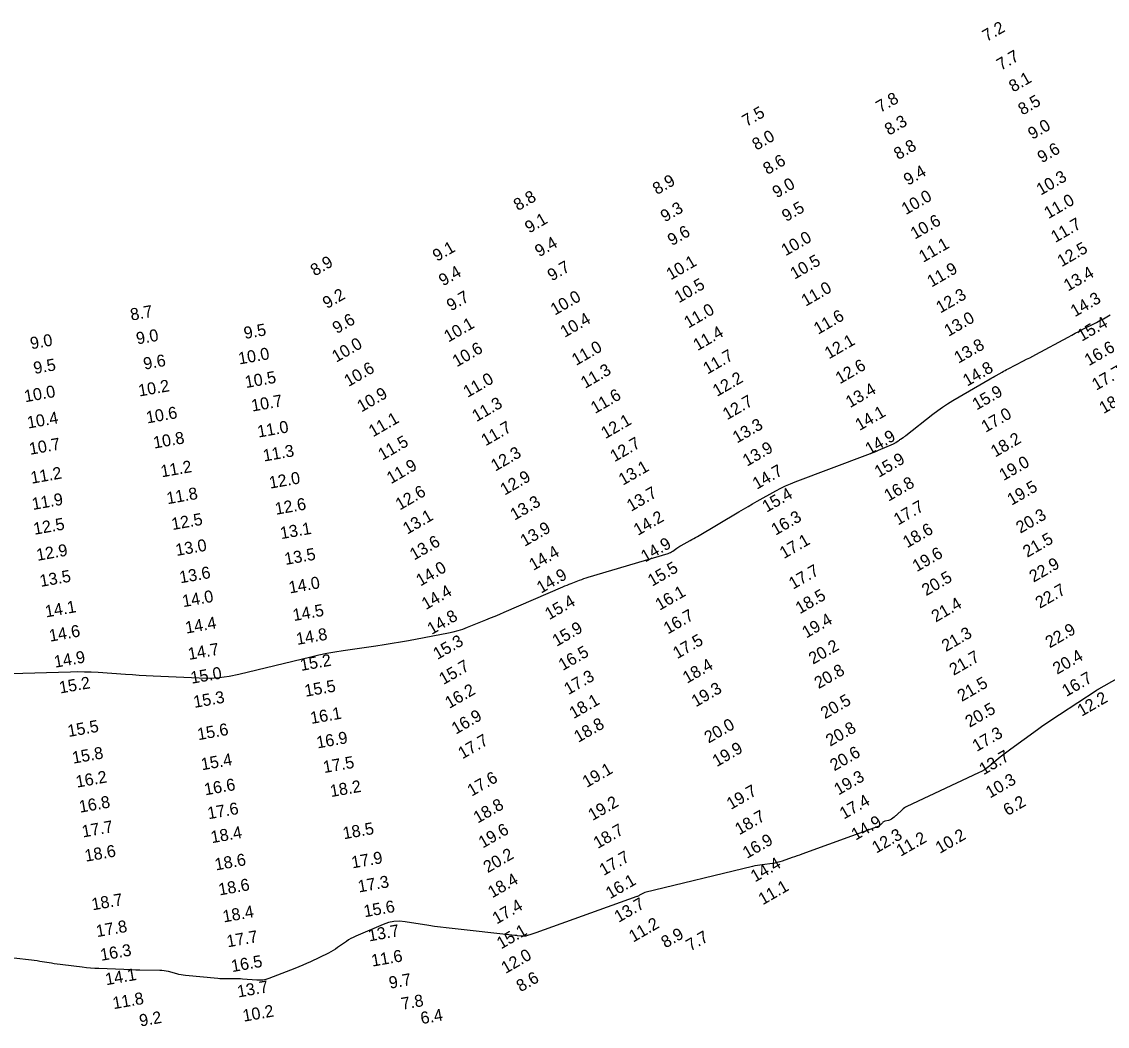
# Model space of a CAD drawing. Extents: x 988130 to 1132882, y 654656 to 841453.
# Drawn here: x 1035798 to 1036249, y 764532.1 to 764949.6 of the extents above; entities that cross this region are included whole.
import ezdxf

# ---------------------------------------------------------------- set-up
doc = ezdxf.new("R2010")
doc.units = 0
doc.layers.add('V-TOPO-MAJR', color=7, linetype='Continuous')
doc.layers.add('V-TOPO-SOUN', color=7, linetype='Continuous')

msp = doc.modelspace()

# ---------------------------------------------------------------- linework, layer by layer
at = {"layer": 'V-TOPO-MAJR'}
for points in [[(1035793.51, 764678.83), (1035818.32, 764679.5), (1035821.18, 764679.54), (1035824.03, 764679.52), (1035826.89, 764679.43), (1035829.74, 764679.27), (1035841.16, 764678.49), (1035844.01, 764678.3), (1035846.87, 764678.13), (1035849.72, 764677.97), (1035852.58, 764677.83), (1035871.8, 764676.91), (1035875.94, 764676.86), (1035880.05, 764677.1), (1035884.14, 764677.63), (1035888.2, 764678.47), (1035918.07, 764685.69), (1035921.42, 764686.46), (1035924.79, 764687.15), (1035928.17, 764687.76), (1035931.57, 764688.29), (1035945.19, 764690.25), (1035948.59, 764690.76), (1035951.98, 764691.31), (1035955.37, 764691.89), (1035958.75, 764692.51), (1035975.31, 764695.65), (1035977.33, 764696.08), (1035979.32, 764696.61), (1035981.28, 764697.24), (1035983.21, 764697.97), (1035990.87, 764701.07), (1035992.78, 764701.85), (1035994.69, 764702.65), (1035996.59, 764703.45), (1035998.49, 764704.26), (1036022.83, 764714.79), (1036023.69, 764715.16), (1036024.56, 764715.52), (1036025.43, 764715.87), (1036026.3, 764716.21), (1036029.81, 764717.55), (1036030.69, 764717.88), (1036031.57, 764718.19), (1036032.46, 764718.48), (1036033.36, 764718.76), (1036066.62, 764728.7), (1036067.11, 764728.87), (1036067.59, 764729.08), (1036068.04, 764729.33), (1036068.47, 764729.62), (1036070.17, 764730.86), (1036070.6, 764731.16), (1036071.04, 764731.45), (1036071.48, 764731.72), (1036071.94, 764731.97), (1036075.68, 764733.98), (1036076.45, 764734.41), (1036077.22, 764734.84), (1036077.99, 764735.27), (1036078.75, 764735.72), (1036095.93, 764745.91), (1036097.84, 764747.03), (1036099.76, 764748.15), (1036101.69, 764749.25), (1036103.63, 764750.34), (1036111.38, 764754.67), (1036113.34, 764755.72), (1036115.33, 764756.69), (1036117.35, 764757.58), (1036119.41, 764758.4), (1036149.51, 764769.72), (1036150.64, 764770.15), (1036151.78, 764770.6), (1036152.9, 764771.06), (1036154.02, 764771.53), (1036160.18, 764774.19), (1036160.45, 764774.31), (1036160.71, 764774.45), (1036160.96, 764774.6), (1036161.2, 764774.77), (1036162.16, 764775.46), (1036162.4, 764775.63), (1036162.64, 764775.8), (1036162.89, 764775.97), (1036163.13, 764776.13), (1036164.25, 764776.87), (1036164.52, 764777.05), (1036164.78, 764777.23), (1036165.04, 764777.42), (1036165.3, 764777.62), (1036176.59, 764786.52), (1036178.58, 764788.04), (1036180.62, 764789.48), (1036182.71, 764790.86), (1036184.85, 764792.16), (1036200.42, 764801.28), (1036201.03, 764801.63), (1036201.64, 764801.98), (1036202.25, 764802.33), (1036202.86, 764802.67), (1036205.31, 764804.05), (1036205.92, 764804.39), (1036206.54, 764804.72), (1036207.16, 764805.05), (1036207.78, 764805.38), (1036214.22, 764808.69), (1036215.5, 764809.36), (1036216.78, 764810.02), (1036218.05, 764810.7), (1036219.32, 764811.38), (1036232.8, 764818.61), (1036234.25, 764819.39), (1036235.71, 764820.15), (1036237.18, 764820.91), (1036238.65, 764821.67), (1036244.53, 764824.66), (1036245.99, 764825.42), (1036247.44, 764826.21), (1036248.88, 764827.03), (1036250.29, 764827.88)], [(1036284.4, 764694.34), (1036245.36, 764672.21), (1036245.27, 764672.16), (1036245.19, 764672.11), (1036245.1, 764672.06), (1036245.02, 764672.01), (1036244.68, 764671.81), (1036244.6, 764671.75), (1036244.52, 764671.7), (1036244.43, 764671.65), (1036244.35, 764671.59), (1036229.13, 764661.58), (1036226.84, 764660.06), (1036224.57, 764658.51), (1036222.31, 764656.95), (1036220.07, 764655.36), (1036208.94, 764647.38), (1036207.81, 764646.55), (1036206.7, 764645.71), (1036205.61, 764644.85), (1036204.53, 764643.98), (1036200.24, 764640.42), (1036199.14, 764639.57), (1036198, 764638.79), (1036196.8, 764638.09), (1036195.57, 764637.46), (1036165.8, 764623.52), (1036165.25, 764623.23), (1036164.74, 764622.91), (1036164.25, 764622.54), (1036163.79, 764622.13), (1036161.63, 764620.02), (1036161.37, 764619.78), (1036161.1, 764619.55), (1036160.83, 764619.33), (1036160.55, 764619.12), (1036159.4, 764618.29), (1036159.11, 764618.09), (1036158.8, 764617.93), (1036158.48, 764617.8), (1036158.14, 764617.71), (1036156.62, 764617.34), (1036156.34, 764617.25), (1036156.08, 764617.12), (1036155.84, 764616.96), (1036155.62, 764616.76), (1036154.8, 764615.89), (1036154.58, 764615.68), (1036154.35, 764615.51), (1036154.09, 764615.36), (1036153.82, 764615.24), (1036122.18, 764603.7), (1036121.16, 764603.33), (1036120.14, 764602.96), (1036119.12, 764602.6), (1036118.09, 764602.24), (1036113.93, 764600.77), (1036112.93, 764600.45), (1036111.93, 764600.19), (1036110.9, 764599.98), (1036109.87, 764599.82), (1036105.71, 764599.3), (1036104.68, 764599.15), (1036103.64, 764598.98), (1036102.62, 764598.77), (1036101.6, 764598.54), (1036056.93, 764587.7), (1036056.63, 764587.62), (1036056.34, 764587.51), (1036056.06, 764587.38), (1036055.78, 764587.23), (1036054.71, 764586.58), (1036054.44, 764586.42), (1036054.16, 764586.28), (1036053.88, 764586.15), (1036053.59, 764586.04), (1036011.61, 764570.99), (1036011.18, 764570.84), (1036010.76, 764570.69), (1036010.33, 764570.55), (1036009.9, 764570.41), (1036007.7, 764569.69), (1036007.51, 764569.64), (1036007.33, 764569.6), (1036007.14, 764569.58), (1036006.94, 764569.57), (1036006.17, 764569.58), (1036005.98, 764569.59), (1036005.78, 764569.6), (1036005.59, 764569.61), (1036005.4, 764569.63), (1036004.04, 764569.8), (1036003.74, 764569.83), (1036003.45, 764569.87), (1036003.16, 764569.9), (1036002.87, 764569.93), (1035976.86, 764572.74), (1035974.42, 764573.02), (1035971.98, 764573.33), (1035969.55, 764573.67), (1035967.13, 764574.04), (1035957.38, 764575.58), (1035955, 764575.8), (1035952.66, 764575.67), (1035950.37, 764575.22), (1035948.12, 764574.43), (1035936.79, 764569.56), (1035935.78, 764569.1), (1035934.79, 764568.58), (1035933.84, 764568.02), (1035932.91, 764567.4), (1035929.25, 764564.84), (1035928.33, 764564.22), (1035927.38, 764563.64), (1035926.41, 764563.1), (1035925.42, 764562.59), (1035917.94, 764558.96), (1035916.35, 764558.21), (1035914.75, 764557.49), (1035913.13, 764556.81), (1035911.5, 764556.16), (1035900.68, 764552), (1035899.48, 764551.61), (1035898.25, 764551.36), (1035897, 764551.25), (1035895.73, 764551.28), (1035889.76, 764551.75), (1035888.91, 764551.81), (1035888.06, 764551.85), (1035887.2, 764551.87), (1035886.35, 764551.87), (1035882.93, 764551.84), (1035882.08, 764551.84), (1035881.23, 764551.87), (1035880.38, 764551.92), (1035879.53, 764551.99), (1035866.01, 764553.28), (1035865.11, 764553.39), (1035864.21, 764553.53), (1035863.33, 764553.72), (1035862.44, 764553.94), (1035858.93, 764554.89), (1035858.05, 764555.1), (1035857.16, 764555.26), (1035856.26, 764555.36), (1035855.36, 764555.4), (1035847.09, 764555.51), (1035845.41, 764555.54), (1035843.73, 764555.58), (1035842.05, 764555.63), (1035840.37, 764555.69), (1035830.11, 764556.12), (1035828.36, 764556.21), (1035826.62, 764556.34), (1035824.88, 764556.49), (1035823.14, 764556.69), (1035815.11, 764557.66), (1035813.92, 764557.82), (1035812.72, 764557.98), (1035811.53, 764558.15), (1035810.34, 764558.34), (1035805.58, 764559.11), (1035804.39, 764559.3), (1035803.2, 764559.47), (1035802.01, 764559.63), (1035800.81, 764559.78), (1035791.1, 764560.9)]]:
    msp.add_lwpolyline(points, dxfattribs=at)

# ---------------------------------------------------------------- texts
at = {"layer": 'V-TOPO-SOUN'}
for s, rotation, p in [('7.2', 30, (1036198.92, 764941.18)), ('7.7', 30, (1036204.84, 764929.22)), ('8.1', 30, (1036209.96, 764920.18)), ('7.8', 30, (1036154.75, 764911.7)), ('8.5', 30, (1036213.78, 764910.62)), ('7.5', 30, (1036099.14, 764905.86)), ('8.3', 30, (1036158.31, 764902.23)), ('9.0', 30, (1036217.87, 764900.51)), ('8.0', 30, (1036103.28, 764896.02)), ('8.8', 30, (1036162.15, 764892.1)), ('9.6', 30, (1036221.82, 764890.75)), ('8.6', 30, (1036107.82, 764885.9)), ('9.4', 30, (1036166.21, 764881.4)), ('8.9', 30, (1036061.93, 764877.56)), ('9.0', 30, (1036111.68, 764876.19)), ('10.3 ', 30, (1036221.38, 764877.34)), ('8.8', 30, (1036004.16, 764870.88)), ('10.0 ', 30, (1036165.34, 764869.23)), ('9.5', 30, (1036115.63, 764866.36)), ('11.0 ', 30, (1036224.57, 764867.57)), ('9.3', 30, (1036065.23, 764866.19)), ('9.1', 30, (1036008.86, 764861.58)), ('10.6 ', 30, (1036169.06, 764859.05)), ('11.7 ', 30, (1036227.4, 764857.64)), ('9.6', 30, (1036068.14, 764856.35)), ('10.0 ', 30, (1036115.37, 764852.12)), ('9.1', 30, (1035970.54, 764849.81)), ('9.4', 30, (1036013.02, 764851.71)), ('11.1 ', 30, (1036172.54, 764849.42)), ('12.5 ', 30, (1036230.06, 764847.6)), ('8.9', 30, (1035919.77, 764843.74)), ('10.5 ', 30, (1036119.08, 764842.4)), ('9.4', 30, (1035973.08, 764839.6)), ('9.7', 30, (1036018.25, 764841.66)), ('10.1 ', 30, (1036067.62, 764842.11)), ('11.9 ', 30, (1036175.99, 764839.14)), ('13.4 ', 30, (1036232.7, 764837.45)), ('10.5 ', 30, (1036071.02, 764832.57)), ('11.0 ', 30, (1036123.72, 764831.17)), ('9.2', 30, (1035924.83, 764830.18)), ('9.7', 30, (1035976.36, 764829.19)), ('10.0 ', 30, (1036019.52, 764827.48)), ('12.3 ', 30, (1036179.67, 764828.35)), ('14.3 ', 30, (1036235.56, 764826.8)), ('8.7', 10, (1035843.57, 764825.4)), ('11.0 ', 30, (1036074.98, 764822.09)), ('11.6 ', 30, (1036128.88, 764819.49)), ('9.6', 30, (1035928.92, 764819.78)), ('10.1 ', 30, (1035975.25, 764816.26)), ('10.4 ', 30, (1036023.58, 764818.24)), ('13.0 ', 30, (1036183.06, 764818.65)), ('15.4 ', 30, (1036238.41, 764816.63)), ('9.0', 10, (1035846, 764815.49)), ('9.5', 10, (1035890.72, 764817.76)), ('11.4 ', 30, (1036078.77, 764812.72)), ('9.0', 10, (1035801.97, 764813.48)), ('10.0 ', 30, (1035928.68, 764807.89)), ('10.6 ', 30, (1035978.75, 764805.99)), ('11.0 ', 30, (1036028.34, 764806.56)), ('12.1 ', 30, (1036133.38, 764809.28)), ('13.8 ', 30, (1036187.19, 764807.47)), ('16.6 ', 30, (1036241.36, 764806.44)), ('10.0 ', 10, (1035888.42, 764807.17)), ('11.7 ', 30, (1036082.9, 764802.96)), ('9.5', 10, (1035803.34, 764803.22)), ('9.6', 10, (1035849, 764805.01)), ('10.6 ', 30, (1035933.76, 764797.78)), ('11.3 ', 30, (1036032.08, 764797.05)), ('12.6 ', 30, (1036137.91, 764798.92)), ('14.8 ', 30, (1036190.82, 764797.96)), ('10.5 ', 10, (1035891.19, 764797.38)), ('11.0 ', 30, (1035983.25, 764793.29)), ('12.2 ', 30, (1036086.89, 764793.7)), ('17.7 ', 30, (1036244.43, 764796.25)), ('10.0 ', 10, (1035799.47, 764791.47)), ('10.2 ', 10, (1035846.89, 764793.85)), ('13.4 ', 30, (1036142.15, 764789.01)), ('15.9 ', 30, (1036194.74, 764788.05)), ('10.7 ', 10, (1035893.84, 764787.6)), ('10.9 ', 30, (1035939.15, 764787.23)), ('11.6 ', 30, (1036036.21, 764786.59)), ('12.7 ', 30, (1036091.05, 764783.98)), ('18.5 ', 30, (1036247.47, 764786.55)), ('10.6 ', 10, (1035850.14, 764782.66)), ('11.3 ', 30, (1035986.93, 764783.19)), ('14.1 ', 30, (1036146.11, 764779.54)), ('17.0 ', 30, (1036198.48, 764778.77)), ('10.4 ', 10, (1035800.69, 764780.54)), ('11.1 ', 30, (1035943.96, 764776.88)), ('12.1 ', 30, (1036040.5, 764776.13)), ('13.3 ', 30, (1036095.16, 764774.3)), ('11.0 ', 10, (1035896.37, 764776.79)), ('11.7 ', 30, (1035990.71, 764773.13)), ('10.7 ', 10, (1035801.52, 764769.63)), ('10.8 ', 10, (1035853.1, 764772.22)), ('11.5 ', 30, (1035947.86, 764767.2)), ('12.7 ', 30, (1036044.27, 764766.53)), ('14.9 ', 30, (1036150.24, 764769.54)), ('18.2 ', 30, (1036202.42, 764768.48)), ('11.3 ', 10, (1035898.68, 764766.84)), ('12.3 ', 30, (1035994.73, 764762.62)), ('13.9 ', 30, (1036099.34, 764764.68)), ('11.2 ', 10, (1035856.2, 764760.26)), ('11.9 ', 30, (1035951.44, 764757.4)), ('13.1 ', 30, (1036047.79, 764756.8)), ('15.9 ', 30, (1036154.1, 764760.04)), ('19.0 ', 30, (1036205.91, 764758.72)), ('11.2 ', 10, (1035802.16, 764757.61)), ('12.0 ', 10, (1035901.2, 764755.55)), ('12.9 ', 30, (1035998.64, 764752.67)), ('14.7 ', 30, (1036103.42, 764755.1)), ('16.8 ', 30, (1036158.1, 764750.13)), ('19.5 ', 30, (1036209.25, 764748.46)), ('11.9 ', 10, (1035802.68, 764746.71)), ('11.8 ', 10, (1035858.64, 764749.1)), ('12.6 ', 30, (1035955.09, 764746.49)), ('13.7 ', 30, (1036051.18, 764745.94)), ('15.4 ', 30, (1036107.47, 764745.55)), ('12.6 ', 10, (1035903.67, 764744.7)), ('13.3 ', 30, (1036002.76, 764742.26)), ('17.7 ', 30, (1036162.09, 764740.21)), ('12.5 ', 10, (1035860.67, 764738.36)), ('13.1 ', 30, (1035958.16, 764736.42)), ('14.2 ', 30, (1036054.01, 764735.92)), ('16.3 ', 30, (1036111.2, 764736)), ('20.3 ', 30, (1036212.91, 764736.82)), ('12.5 ', 10, (1035803.31, 764736.39)), ('13.1 ', 10, (1035905.83, 764734.59)), ('13.9 ', 30, (1036006.96, 764731.37)), ('18.6 ', 30, (1036165.89, 764730.78)), ('13.6 ', 30, (1035961.03, 764725.68)), ('14.9 ', 30, (1036057.05, 764724.85)), ('17.1 ', 30, (1036114.69, 764726.3)), ('21.5 ', 30, (1036215.76, 764726.81)), ('12.9 ', 10, (1035804.55, 764725.55)), ('13.0 ', 10, (1035862.36, 764727.59)), ('13.5 ', 10, (1035907.62, 764723.86)), ('14.4 ', 30, (1036010.59, 764721.4)), ('19.6 ', 30, (1036169.87, 764720.84)), ('22.9 ', 30, (1036218.4, 764716.49)), ('13.5 ', 10, (1035805.94, 764714.73)), ('13.6 ', 10, (1035863.95, 764716.22)), ('14.0 ', 30, (1035963.65, 764714.89)), ('14.9 ', 30, (1036013.77, 764711.91)), ('15.5 ', 30, (1036059.9, 764714.8)), ('17.7 ', 30, (1036118.5, 764713.58)), ('14.0 ', 10, (1035909.4, 764712.01)), ('20.5 ', 30, (1036173.77, 764710.86)), ('14.0 ', 10, (1035865.14, 764706.32)), ('14.4 ', 30, (1035965.94, 764705.09)), ('16.1 ', 30, (1036063.04, 764704.82)), ('18.5 ', 30, (1036121.29, 764703.35)), ('22.7 ', 30, (1036220.97, 764705.6)), ('14.1 ', 10, (1035808.13, 764702.04)), ('15.4 ', 30, (1036017.18, 764700.9)), ('21.4 ', 30, (1036177.77, 764699.92)), ('14.5 ', 10, (1035911.04, 764700.53)), ('14.8 ', 30, (1035968.31, 764694.74)), ('16.7 ', 30, (1036066.47, 764694.95)), ('19.4 ', 30, (1036124, 764693.29)), ('14.6 ', 10, (1035809.79, 764691.95)), ('14.4 ', 10, (1035866.39, 764695.33)), ('15.9 ', 30, (1036020.26, 764689.83)), ('22.9 ', 30, (1036225.1, 764689.17)), ('14.8 ', 10, (1035912.48, 764690.62)), ('15.3 ', 30, (1035970.72, 764684.36)), ('17.5 ', 30, (1036070.35, 764684.68)), ('21.3 ', 30, (1036182, 764687.67)), ('14.7 ', 10, (1035867.53, 764684.38)), ('16.5 ', 30, (1036022.82, 764679.8)), ('20.2 ', 30, (1036126.76, 764682.39)), ('14.9 ', 10, (1035811.87, 764681.13)), ('15.2 ', 10, (1035914.12, 764679.81)), ('21.7 ', 30, (1036185.2, 764677.77)), ('20.4 ', 30, (1036228.17, 764678.21)), ('15.0 ', 10, (1035868.62, 764674.48)), ('15.7 ', 30, (1035973.2, 764673.93)), ('18.4 ', 30, (1036074.42, 764674.47)), ('20.8 ', 30, (1036129.11, 764672.24)), ('15.2 ', 10, (1035813.99, 764670.43)), ('17.3 ', 30, (1036025.14, 764669.74)), ('21.5 ', 30, (1036188.56, 764666.91)), ('16.7 ', 30, (1036232.01, 764668.97)), ('15.5 ', 10, (1035915.95, 764669.08)), ('16.2 ', 30, (1035975.67, 764664.03)), ('19.3 ', 30, (1036078.08, 764664.68)), ('15.3 ', 10, (1035869.79, 764664.44)), ('18.1 ', 30, (1036027.3, 764659.78)), ('20.5 ', 30, (1036131.73, 764659.71)), ('12.2 ', 30, (1036238.38, 764660.77)), ('16.1 ', 10, (1035918.35, 764657.78)), ('16.9 ', 30, (1035978.39, 764653.32)), ('20.5 ', 30, (1036191.8, 764656.16)), ('15.5 ', 10, (1035817.5, 764652.36)), ('18.8 ', 30, (1036029.25, 764649.91)), ('20.0 ', 30, (1036083.39, 764649.62)), ('20.8 ', 30, (1036133.87, 764648.31)), ('15.6 ', 10, (1035871.39, 764651.03)), ('16.9 ', 10, (1035920.91, 764647.6)), ('17.3 ', 30, (1036194.77, 764646.12)), ('17.7 ', 30, (1035981.1, 764643.06)), ('19.9 ', 30, (1036086.77, 764639.82)), ('15.8 ', 10, (1035819.41, 764641.26)), ('15.4 ', 10, (1035872.94, 764638.52)), ('20.6 ', 30, (1036135.62, 764638.07)), ('13.7 ', 30, (1036197.59, 764636.42)), ('17.5 ', 10, (1035923.66, 764637.36)), ('19.1 ', 30, (1036032.75, 764631.17)), ('16.2 ', 10, (1035820.93, 764631.3)), ('17.6 ', 30, (1035984.94, 764627.54)), ('19.3 ', 30, (1036137.32, 764628.02)), ('10.3 ', 30, (1036200.3, 764626.78)), ('16.6 ', 10, (1035874.27, 764628.11)), ('18.2 ', 10, (1035926.54, 764627.39)), ('19.7 ', 30, (1036092.66, 764622.04)), ('16.8 ', 10, (1035822.24, 764620.88)), ('19.2 ', 30, (1036035.15, 764617.43)), ('17.4 ', 30, (1036139.61, 764618.03)), ('6.2', 30, (1036207.59, 764619.44)), ('17.6 ', 10, (1035875.61, 764618.17)), ('18.8 ', 30, (1035987.46, 764616.34)), ('17.7 ', 10, (1035823.45, 764610.6)), ('18.7 ', 30, (1036096.11, 764611.48)), ('14.9 ', 30, (1036144.48, 764609.27)), ('18.4 ', 10, (1035877.01, 764608.23)), ('18.5 ', 10, (1035931.85, 764609.86)), ('19.6 ', 30, (1035989.59, 764606.01)), ('18.7 ', 30, (1036037.32, 764605.79)), ('12.3 ', 30, (1036153.05, 764603.87)), ('10.2 ', 30, (1036179.44, 764603.76)), ('16.9 ', 30, (1036099.32, 764601.69)), ('11.2 ', 30, (1036163.16, 764602.56)), ('18.6 ', 10, (1035824.61, 764600.51)), ('17.9 ', 10, (1035935.42, 764597.75)), ('20.2 ', 30, (1035991.62, 764595.73)), ('17.7 ', 30, (1036039.8, 764594.58)), ('18.6 ', 10, (1035878.66, 764596.89)), ('14.4 ', 30, (1036102.65, 764591.9)), ('18.4 ', 30, (1035993.48, 764585.29)), ('18.6 ', 10, (1035880.19, 764586.5)), ('17.3 ', 10, (1035938.12, 764587.74)), ('16.1 ', 30, (1036042.44, 764584.91)), ('11.1 ', 30, (1036105.88, 764582.41)), ('18.7 ', 10, (1035827.49, 764580.31)), ('18.4 ', 10, (1035881.94, 764575.28)), ('15.6 ', 10, (1035940.52, 764577.45)), ('17.4 ', 30, (1035995.36, 764574.43)), ('13.7 ', 30, (1036046.01, 764575.11)), ('11.2 ', 30, (1036052.07, 764566.91)), ('17.8 ', 10, (1035829.33, 764569.19)), ('13.7 ', 10, (1035942.38, 764567.39)), ('15.1 ', 30, (1035997.17, 764564.07)), ('8.9', 30, (1036065.47, 764564.47)), ('17.7 ', 10, (1035883.6, 764564.93)), ('7.7', 30, (1036075.81, 764563.2)), ('16.3 ', 10, (1035831.08, 764559.33)), ('11.6 ', 10, (1035943.71, 764556.92)), ('12.0 ', 30, (1035999.03, 764553.86)), ('16.5 ', 10, (1035885.48, 764554.65)), ('14.1 ', 10, (1035833.16, 764549.19)), ('8.6', 30, (1036005.31, 764546.26)), ('13.7 ', 10, (1035887.99, 764544.09)), ('9.7', 10, (1035951.01, 764547.73)), ('11.8 ', 10, (1035836.22, 764539.25)), ('10.2 ', 10, (1035890.25, 764534.02)), ('7.8', 10, (1035956.11, 764539)), ('9.2', 10, (1035847.31, 764532.01)), ('6.4', 10, (1035964.14, 764533.01))]:
    msp.add_text(s, height=5, rotation=rotation, dxfattribs=at).set_placement(p)

doc.saveas('drawing.dxf')
